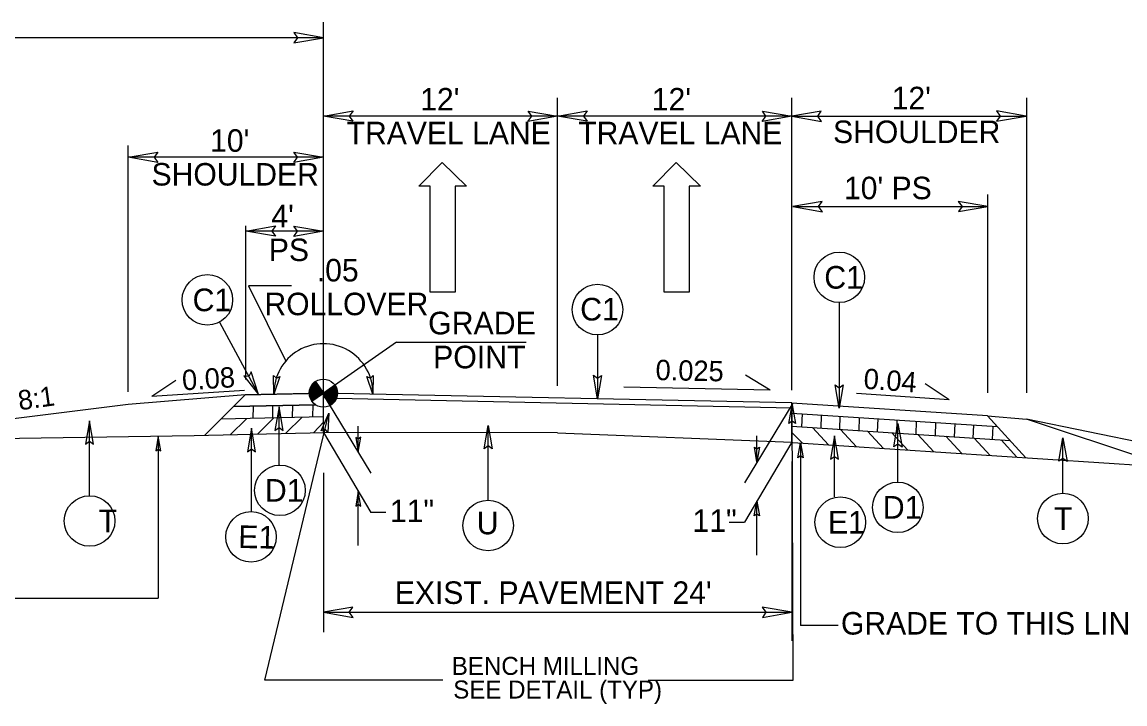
# Model space of a CAD drawing. Extents: x 2176024 to 2177225, y 75947 to 76635.
# Drawn here: x 2176290.4 to 2176346.9, y 76504.3 to 76539.2 of the extents above; entities that cross this region are included whole.
import ezdxf

# ---------------------------------------------------------------- set-up
doc = ezdxf.new("R2010")
doc.units = 0
for name, color, linetype in [('Exist XS Ground Line', 7, 'Continuous'), ('Old_Level_1', 7, 'Continuous'), ('Old_Level_11', 7, 'Continuous'), ('Old_Level_4', 7, 'Continuous'), ('Prop Dimension', 7, 'Continuous'), ('Typical Curb CELL', 7, 'Continuous'), ('Typical Grade Point Symbol CELL', 7, 'Continuous'), ('Typical Pavement Slope CELL', 7, 'Continuous'), ('Typical Pavement Slope Information CELL', 7, 'Continuous'), ('Typical Shoulder Slope CELL', 7, 'Continuous'), ('Typical Slope Point Local CELL', 7, 'Continuous'), ('Typical Terminator CELL', 7, 'Continuous'), ('Typical Text General CELL', 7, 'Continuous')]:
    doc.layers.add(name, color=color, linetype=linetype)

msp = doc.modelspace()

# ---------------------------------------------------------------- linework, layer by layer
at = {"layer": 'Exist XS Ground Line'}
for q in [(2176305.841, 76518.188), (2176329.841, 76517.688)]:
    msp.add_line((2176317.841, 76518.173), q, dxfattribs=at)
at = {"layer": 'Old_Level_1'}
for p, q in [((2176302.249, 76518.906), (2176302.258, 76519.536)), ((2176303.246, 76518.93), (2176303.255, 76519.559)), ((2176304.261, 76518.952), (2176304.27, 76519.581)), ((2176305.307, 76518.982), (2176305.316, 76519.605)), ((2176301.071, 76518.066), (2176301.898, 76518.893)), ((2176302.479, 76518.121), (2176303.284, 76518.926)), ((2176303.921, 76518.15), (2176304.748, 76518.977)), ((2176330.356, 76518.477), (2176330.38, 76519.146)), ((2176331.343, 76518.409), (2176331.367, 76519.081)), ((2176332.298, 76518.352), (2176332.322, 76519.018)), ((2176333.285, 76518.279), (2176333.309, 76518.953)), ((2176334.235, 76518.218), (2176334.259, 76518.891)), ((2176335.222, 76518.161), (2176335.246, 76518.826)), ((2176336.207, 76518.089), (2176336.232, 76518.762)), ((2176305.335, 76518.177), (2176305.861, 76518.731)), ((2176330.387, 76517.642), (2176329.841, 76518.188)), ((2176331.712, 76517.553), (2176330.893, 76518.448)), ((2176333.157, 76517.454), (2176332.339, 76518.349)), ((2176334.53, 76517.369), (2176333.723, 76518.252)), ((2176337.195, 76518.028), (2176337.219, 76518.697)), ((2176338.182, 76517.96), (2176338.206, 76518.632)), ((2176339.137, 76517.903), (2176339.161, 76518.569)), ((2176340.124, 76517.83), (2176340.149, 76518.505)), ((2176335.787, 76517.281), (2176334.96, 76518.171)), ((2176337.109, 76517.2), (2176336.3, 76518.085)), ((2176338.552, 76517.104), (2176337.732, 76518)), ((2176339.996, 76517.005), (2176339.178, 76517.9)), ((2176341.37, 76516.92), (2176340.563, 76517.803))]:
    msp.add_line(p, q, dxfattribs=at)
at = {"layer": 'Old_Level_11'}
for p, q in [((2176301.999, 76525.701), (2176303.911, 76521.845)), ((2176304.207, 76525.701), (2176301.999, 76525.701)), ((2176332.273, 76524.842), (2176332.273, 76519.427)), ((2176300.514, 76523.842), (2176302.521, 76520.134)), ((2176309.585, 76522.809), (2176305.841, 76520.203)), ((2176309.585, 76522.809), (2176316.231, 76522.809)), ((2176319.887, 76523.188), (2176319.887, 76519.91)), ((2176303.57, 76516.517), (2176303.57, 76519.495)), ((2176293.864, 76514.949), (2176293.864, 76518.791)), ((2176302.16, 76514.134), (2176302.16, 76518.403)), ((2176314.282, 76514.72), (2176314.282, 76518.55)), ((2176335.273, 76515.648), (2176335.273, 76518.644)), ((2176332.032, 76514.885), (2176332.032, 76518.018)), ((2176343.728, 76515.073), (2176343.728, 76517.914))]:
    msp.add_line(p, q, dxfattribs=at)
for points in [[(2176301.768, 76521.09), (2176302.521, 76520.134), (2176302.134, 76521.296), (2176302.02, 76521.06)], [(2176320.094, 76521.11), (2176319.887, 76519.91), (2176319.674, 76521.117), (2176319.887, 76520.964)], [(2176332.479, 76520.627), (2176332.273, 76519.427), (2176332.059, 76520.634), (2176332.273, 76520.48)], [(2176303.777, 76518.295), (2176303.57, 76519.495), (2176303.357, 76518.288), (2176303.57, 76518.442)], [(2176329.694, 76518.651), (2176329.859, 76519.611), (2176330.03, 76518.646), (2176329.859, 76518.769)], [(2176294.071, 76517.591), (2176293.864, 76518.791), (2176293.651, 76517.584), (2176293.864, 76517.737)], [(2176305.736, 76518.278), (2176306.123, 76519.172), (2176306.062, 76518.194), (2176305.925, 76518.353)], [(2176302.366, 76517.203), (2176302.16, 76518.403), (2176301.946, 76517.197), (2176302.159, 76517.35)], [(2176314.076, 76517.35), (2176314.282, 76518.55), (2176314.496, 76517.343), (2176314.282, 76517.496)], [(2176335.066, 76517.444), (2176335.273, 76518.644), (2176335.486, 76517.437), (2176335.273, 76517.591)], [(2176332.239, 76516.818), (2176332.032, 76518.018), (2176331.819, 76516.812), (2176332.032, 76516.965)], [(2176343.521, 76516.714), (2176343.728, 76517.914), (2176343.941, 76516.708), (2176343.728, 76516.861)]]:
    msp.add_lwpolyline(points, close=True, dxfattribs=at)
for centre in [(2176332.273, 76526.138), (2176299.897, 76524.982), (2176319.887, 76524.484), (2176303.616, 76515.222), (2176335.273, 76514.352), (2176293.864, 76513.653), (2176332.323, 76513.589), (2176343.728, 76513.777), (2176314.282, 76513.424), (2176302.133, 76512.838)]:
    msp.add_circle(centre, 1.296, dxfattribs=at)
msp.add_arc((2176305.841, 76520.203), 2.534, 358.8065, 181.1935, dxfattribs=at)
at = {"layer": 'Old_Level_4'}
for p, q in [((2176310.727, 76530.807), (2176311.929, 76532.029)), ((2176311.929, 76532.029), (2176313.171, 76530.807)), ((2176322.717, 76530.807), (2176323.92, 76532.029)), ((2176323.92, 76532.029), (2176325.162, 76530.807)), ((2176311.309, 76530.807), (2176310.727, 76530.807)), ((2176311.309, 76525.375), (2176311.309, 76530.807)), ((2176313.171, 76530.807), (2176312.589, 76530.807)), ((2176312.589, 76530.807), (2176312.589, 76525.375)), ((2176323.299, 76530.807), (2176322.717, 76530.807)), ((2176323.299, 76525.375), (2176323.299, 76530.807)), ((2176325.162, 76530.807), (2176324.58, 76530.807)), ((2176324.58, 76530.807), (2176324.58, 76525.375)), ((2176312.589, 76525.375), (2176311.309, 76525.375)), ((2176324.58, 76525.375), (2176323.299, 76525.375))]:
    msp.add_line(p, q, dxfattribs=at)
at = {"layer": 'Prop Dimension'}
for p, q in [((2176305.841, 76520.203), (2176305.841, 76539.219)), ((2176305.841, 76538.41), (2176245.841, 76538.41)), ((2176317.841, 76520.58), (2176317.841, 76535.335)), ((2176329.841, 76520.352), (2176329.841, 76535.335)), ((2176341.886, 76520.213), (2176341.886, 76535.335)), ((2176317.841, 76534.398), (2176305.841, 76534.398)), ((2176329.841, 76534.398), (2176317.841, 76534.398)), ((2176329.841, 76534.398), (2176341.841, 76534.398)), ((2176295.844, 76520.274), (2176295.844, 76532.899)), ((2176305.844, 76532.29), (2176295.844, 76532.29)), ((2176339.886, 76520.213), (2176339.886, 76530.38)), ((2176329.886, 76529.763), (2176339.886, 76529.763)), ((2176301.874, 76520.909), (2176301.874, 76528.783)), ((2176305.844, 76528.5), (2176301.874, 76528.5)), ((2176305.796, 76520.189), (2176308.266, 76516.107)), ((2176329.886, 76519.689), (2176327.416, 76515.607)), ((2176329.903, 76505.489), (2176329.859, 76519.611)), ((2176302.847, 76505.489), (2176306.123, 76519.172)), ((2176305.841, 76518.188), (2176308.266, 76514.094)), ((2176307.629, 76517.183), (2176307.629, 76518.511)), ((2176297.385, 76517.999), (2176297.385, 76509.694)), ((2176329.841, 76517.688), (2176327.416, 76513.594)), ((2176328.052, 76516.683), (2176328.052, 76518.011)), ((2176330.285, 76517.649), (2176330.285, 76508.293)), ((2176329.841, 76516.693), (2176329.841, 76507.51)), ((2176305.841, 76516.113), (2176305.841, 76507.95)), ((2176307.629, 76512.393), (2176307.629, 76515.169)), ((2176328.052, 76511.893), (2176328.052, 76514.669)), ((2176309.046, 76514.094), (2176308.266, 76514.094)), ((2176326.636, 76513.594), (2176327.416, 76513.594)), ((2176284.475, 76509.694), (2176297.385, 76509.694)), ((2176305.841, 76508.975), (2176329.841, 76508.975)), ((2176332.219, 76508.293), (2176330.285, 76508.293)), ((2176311.958, 76505.489), (2176302.847, 76505.489)), ((2176322.488, 76505.489), (2176329.903, 76505.489))]:
    msp.add_line(p, q, dxfattribs=at)
at = {"layer": 'Typical Curb CELL'}
for p, q in [((2176305.841, 76518.188), (2176305.841, 76520.203)), ((2176329.841, 76517.688), (2176329.841, 76519.703))]:
    msp.add_line(p, q, dxfattribs=at)
at = {"layer": 'Typical Grade Point Symbol CELL'}
for p, q in [((2176305.429, 76520.794), (2176305.841, 76520.203)), ((2176305.841, 76520.203), (2176306.432, 76520.615)), ((2176305.248, 76519.792), (2176305.841, 76520.203)), ((2176305.841, 76520.203), (2176305.248, 76519.792)), ((2176306.253, 76519.611), (2176305.841, 76520.203))]:
    msp.add_line(p, q, dxfattribs=at)
for points in [[(2176305.596, 76520.555), (2176305.12, 76520.224)], [(2176305.604, 76520.543), (2176305.12, 76520.207)], [(2176305.612, 76520.531), (2176305.12, 76520.189)], [(2176305.587, 76520.567), (2176305.121, 76520.242)], [(2176305.62, 76520.52), (2176305.121, 76520.172)], [(2176305.629, 76520.508), (2176305.121, 76520.155)], [(2176305.579, 76520.579), (2176305.122, 76520.26)], [(2176305.637, 76520.496), (2176305.123, 76520.138)], [(2176305.571, 76520.591), (2176305.124, 76520.28)], [(2176305.645, 76520.484), (2176305.124, 76520.122)], [(2176305.563, 76520.602), (2176305.126, 76520.299)], [(2176305.653, 76520.472), (2176305.126, 76520.105)], [(2176305.554, 76520.614), (2176305.128, 76520.318)], [(2176305.661, 76520.46), (2176305.129, 76520.09)], [(2176305.546, 76520.626), (2176305.132, 76520.338)], [(2176305.67, 76520.449), (2176305.132, 76520.074)], [(2176305.538, 76520.638), (2176305.137, 76520.359)], [(2176305.53, 76520.65), (2176305.142, 76520.38)], [(2176305.521, 76520.662), (2176305.148, 76520.402)], [(2176305.513, 76520.673), (2176305.154, 76520.424)], [(2176305.505, 76520.685), (2176305.162, 76520.446)], [(2176305.497, 76520.697), (2176305.171, 76520.47)], [(2176305.489, 76520.709), (2176305.181, 76520.495)], [(2176305.48, 76520.721), (2176305.194, 76520.521)], [(2176305.472, 76520.733), (2176305.208, 76520.549)], [(2176305.464, 76520.744), (2176305.225, 76520.578)], [(2176305.456, 76520.756), (2176305.244, 76520.609)], [(2176305.447, 76520.768), (2176305.271, 76520.646)], [(2176305.439, 76520.78), (2176305.305, 76520.687)], [(2176305.431, 76520.792), (2176305.366, 76520.747)], [(2176306.436, 76520.609), (2176306.436, 76520.609), (2176305.844, 76520.197)], [(2176306.444, 76520.597), (2176305.853, 76520.186)], [(2176306.451, 76520.585), (2176305.861, 76520.174)], [(2176306.46, 76520.573), (2176305.869, 76520.162)], [(2176306.466, 76520.56), (2176305.877, 76520.15)], [(2176306.473, 76520.547), (2176305.886, 76520.138)], [(2176306.48, 76520.535), (2176305.894, 76520.126)], [(2176306.487, 76520.522), (2176305.902, 76520.115)], [(2176306.494, 76520.509), (2176305.91, 76520.103)], [(2176306.5, 76520.495), (2176305.919, 76520.091)], [(2176306.505, 76520.482), (2176305.927, 76520.079)], [(2176306.511, 76520.468), (2176305.935, 76520.067)], [(2176306.517, 76520.454), (2176305.943, 76520.055)], [(2176305.678, 76520.437), (2176305.135, 76520.059)], [(2176305.686, 76520.425), (2176305.138, 76520.043)], [(2176305.694, 76520.413), (2176305.141, 76520.028)], [(2176305.703, 76520.401), (2176305.145, 76520.013)], [(2176305.711, 76520.389), (2176305.149, 76519.999)], [(2176305.719, 76520.378), (2176305.154, 76519.984)], [(2176305.727, 76520.366), (2176305.159, 76519.971)], [(2176305.736, 76520.354), (2176305.164, 76519.956)], [(2176305.744, 76520.342), (2176305.169, 76519.942)], [(2176305.752, 76520.33), (2176305.175, 76519.929)], [(2176305.76, 76520.318), (2176305.18, 76519.915)], [(2176305.769, 76520.307), (2176305.186, 76519.901)], [(2176305.777, 76520.295), (2176305.193, 76519.889)], [(2176305.785, 76520.283), (2176305.199, 76519.875)], [(2176305.793, 76520.271), (2176305.206, 76519.862)], [(2176305.801, 76520.259), (2176305.212, 76519.849)], [(2176305.81, 76520.247), (2176305.219, 76519.837)], [(2176305.818, 76520.236), (2176305.228, 76519.825)], [(2176305.826, 76520.224), (2176305.235, 76519.812)], [(2176305.834, 76520.212), (2176305.243, 76519.8), (2176305.243, 76519.8)], [(2176306.521, 76520.44), (2176305.952, 76520.044)], [(2176306.526, 76520.426), (2176305.96, 76520.032)], [(2176306.531, 76520.412), (2176305.968, 76520.02)], [(2176306.535, 76520.397), (2176305.976, 76520.008)], [(2176306.539, 76520.382), (2176305.984, 76519.996)], [(2176306.542, 76520.367), (2176305.993, 76519.984)], [(2176306.545, 76520.351), (2176306.001, 76519.973)], [(2176306.548, 76520.336), (2176306.009, 76519.961)], [(2176306.551, 76520.32), (2176306.017, 76519.949)], [(2176306.554, 76520.305), (2176306.026, 76519.937)], [(2176306.556, 76520.289), (2176306.034, 76519.925)], [(2176306.558, 76520.272), (2176306.042, 76519.914)], [(2176306.559, 76520.256), (2176306.05, 76519.902)], [(2176306.561, 76520.239), (2176306.059, 76519.89)], [(2176306.561, 76520.222), (2176306.067, 76519.878)], [(2176306.562, 76520.205), (2176306.075, 76519.866)], [(2176306.561, 76520.186), (2176306.083, 76519.854)], [(2176306.561, 76520.169), (2176306.092, 76519.842)], [(2176306.56, 76520.151), (2176306.1, 76519.831)], [(2176306.558, 76520.132), (2176306.108, 76519.819)], [(2176306.555, 76520.113), (2176306.116, 76519.807)], [(2176306.553, 76520.093), (2176306.124, 76519.795)], [(2176306.55, 76520.073), (2176306.133, 76519.783)], [(2176306.546, 76520.053), (2176306.141, 76519.771)], [(2176306.541, 76520.032), (2176306.149, 76519.76)], [(2176306.535, 76520.01), (2176306.157, 76519.748)], [(2176306.529, 76519.989), (2176306.166, 76519.736)], [(2176306.521, 76519.966), (2176306.174, 76519.724)], [(2176306.512, 76519.942), (2176306.182, 76519.712)], [(2176306.502, 76519.917), (2176306.19, 76519.7)], [(2176306.491, 76519.892), (2176306.199, 76519.689)], [(2176306.478, 76519.865), (2176306.207, 76519.677)], [(2176306.461, 76519.836), (2176306.215, 76519.665)], [(2176306.442, 76519.805), (2176306.223, 76519.653)], [(2176306.417, 76519.77), (2176306.232, 76519.641)], [(2176306.384, 76519.73), (2176306.24, 76519.629)], [(2176306.332, 76519.676), (2176306.248, 76519.618)]]:
    msp.add_lwpolyline(points, dxfattribs=at)
msp.add_circle((2176305.841, 76520.204), 0.721, dxfattribs=at)
for start, end in [(124.8249, 214.8249), (304.8249, 34.8249)]:
    msp.add_arc((2176305.841, 76520.204), 0.721, start, end, dxfattribs=at)
at = {"layer": 'Typical Pavement Slope CELL'}
for p, q in [((2176301.842, 76520.12), (2176299.763, 76518.052)), ((2176305.841, 76520.203), (2176305.841, 76519.953)), ((2176306.511, 76519.939), (2176329.841, 76519.453)), ((2176339.866, 76519.035), (2176329.841, 76519.692)), ((2176329.841, 76519.181), (2176340.367, 76518.49)), ((2176339.866, 76519.035), (2176341.838, 76516.891)), ((2176368.874, 76513.313), (2176341.866, 76518.875)), ((2176299.228, 76518.04), (2176305.891, 76518.189)), ((2176329.841, 76518.51), (2176341.023, 76517.777)), ((2176280.941, 76517.752), (2176299.228, 76518.04)), ((2176329.886, 76517.675), (2176356.018, 76515.96))]:
    msp.add_line(p, q, dxfattribs=at)
at = {"layer": 'Typical Pavement Slope Information CELL'}
for p, q in [((2176328.733, 76520.356), (2176327.472, 76521.118)), ((2176297.057, 76520.05), (2176298.281, 76520.869)), ((2176328.733, 76520.356), (2176321.227, 76520.506)), ((2176337.902, 76519.86), (2176336.679, 76520.683)), ((2176297.057, 76520.05), (2176301.803, 76520.364)), ((2176337.902, 76519.86), (2176333.156, 76520.187))]:
    msp.add_line(p, q, dxfattribs=at)
at = {"layer": 'Typical Shoulder Slope CELL'}
for p, q in [((2176301.842, 76520.12), (2176295.842, 76519.615)), ((2176295.842, 76519.615), (2176280.941, 76517.752)), ((2176305.435, 76519.607), (2176301.232, 76519.513)), ((2176305.871, 76518.995), (2176300.592, 76518.877)), ((2176339.866, 76519.035), (2176341.866, 76518.875)), ((2176368.874, 76509.872), (2176341.866, 76518.875))]:
    msp.add_line(p, q, dxfattribs=at)
at = {"layer": 'Typical Slope Point Local CELL'}
for p, q in [((2176301.842, 76520.12), (2176301.232, 76519.513)), ((2176301.842, 76520.12), (2176305.841, 76520.203)), ((2176305.12, 76520.188), (2176301.842, 76520.12)), ((2176305.121, 76520.155), (2176305.121, 76520.155)), ((2176305.126, 76520.105), (2176305.126, 76520.106)), ((2176305.141, 76520.028), (2176305.141, 76520.028)), ((2176305.145, 76520.013), (2176305.145, 76520.013)), ((2176305.154, 76519.984), (2176305.154, 76519.984)), ((2176305.186, 76519.901), (2176305.186, 76519.901)), ((2176306.511, 76519.939), (2176329.841, 76519.453)), ((2176306.521, 76519.966), (2176306.521, 76519.966)), ((2176306.529, 76519.989), (2176306.529, 76519.988)), ((2176306.541, 76520.032), (2176306.541, 76520.032)), ((2176306.546, 76520.053), (2176306.545, 76520.053)), ((2176306.55, 76520.073), (2176306.55, 76520.073)), ((2176306.553, 76520.093), (2176306.553, 76520.093)), ((2176306.56, 76520.151), (2176306.559, 76520.15)), ((2176329.841, 76519.703), (2176306.561, 76520.188)), ((2176306.561, 76520.169), (2176306.561, 76520.169)), ((2176301.232, 76519.513), (2176305.435, 76519.607)), ((2176305.199, 76519.875), (2176305.199, 76519.875)), ((2176305.206, 76519.862), (2176305.206, 76519.862)), ((2176305.212, 76519.849), (2176305.213, 76519.849)), ((2176305.219, 76519.837), (2176305.22, 76519.837)), ((2176305.235, 76519.812), (2176305.235, 76519.812)), ((2176305.243, 76519.8), (2176305.243, 76519.8)), ((2176305.248, 76519.792), (2176305.248, 76519.792)), ((2176329.841, 76519.453), (2176329.841, 76519.703)), ((2176339.866, 76519.035), (2176329.841, 76519.692)), ((2176329.841, 76519.692), (2176329.841, 76519.181)), ((2176329.841, 76519.181), (2176340.367, 76518.49)), ((2176340.367, 76518.49), (2176339.866, 76519.035))]:
    msp.add_line(p, q, dxfattribs=at)
for points in [[(2176305.121, 76520.155), (2176305.121, 76520.155)], [(2176305.126, 76520.105), (2176305.126, 76520.105)], [(2176305.141, 76520.028), (2176305.141, 76520.028)], [(2176305.145, 76520.013), (2176305.145, 76520.013)], [(2176305.154, 76519.984), (2176305.154, 76519.984)], [(2176305.186, 76519.901), (2176305.186, 76519.901)], [(2176306.521, 76519.966), (2176306.521, 76519.966)], [(2176306.529, 76519.989), (2176306.529, 76519.989)], [(2176306.541, 76520.032), (2176306.541, 76520.032)], [(2176306.546, 76520.053), (2176306.546, 76520.053)], [(2176306.55, 76520.073), (2176306.55, 76520.073)], [(2176306.553, 76520.094), (2176306.553, 76520.093)], [(2176306.559, 76520.151), (2176306.56, 76520.151)], [(2176306.561, 76520.169), (2176306.561, 76520.169)], [(2176305.199, 76519.875), (2176305.199, 76519.875)], [(2176305.206, 76519.862), (2176305.206, 76519.862)], [(2176305.213, 76519.849), (2176305.212, 76519.849)], [(2176305.22, 76519.837), (2176305.219, 76519.837)], [(2176305.235, 76519.812), (2176305.235, 76519.812)], [(2176305.243, 76519.8), (2176305.243, 76519.8)], [(2176305.249, 76519.792), (2176305.248, 76519.792)]]:
    msp.add_lwpolyline(points, dxfattribs=at)
for start, end in [(181.2548, 182.5146), (182.5146, 183.8761), (183.8895, 185.2021), (185.2021, 187.8094), (187.8245, 189.0767), (189.0767, 191.5882), (191.5882, 192.8361), (192.8361, 194.0754), (194.0907, 195.2968), (195.2976, 196.5055), (196.5055, 197.7127), (197.7154, 201.2689), (201.2689, 204.7878), (204.7881, 205.9405), (205.9405, 207.109), (338.4481, 340.731), (340.7368, 342.6429), (342.646, 346.2404), (346.2648, 347.9455), (347.9775, 349.598), (349.5984, 351.2038), (351.2196, 355.7778), (355.8127, 357.2394), (358.6425, 358.745), (357.2652, 358.6425), (207.1121, 208.2646), (208.2653, 209.4175), (209.4186, 210.5682), (210.5718, 211.7158), (211.7158, 212.8649), (212.8666, 214.0118), (214.0122, 214.7719), (214.8249, 235.8001)]:
    msp.add_arc((2176305.841, 76520.204), 0.721, start, end, dxfattribs=at)
at = {"layer": 'Typical Terminator CELL'}
for points in [[(2176304.331, 76538.15), (2176305.841, 76538.41), (2176304.323, 76538.678), (2176304.516, 76538.41)], [(2176307.35, 76534.138), (2176305.841, 76534.398), (2176307.359, 76534.667), (2176307.166, 76534.398)], [(2176316.331, 76534.658), (2176317.841, 76534.398), (2176316.323, 76534.13), (2176316.516, 76534.398)], [(2176319.35, 76534.138), (2176317.841, 76534.398), (2176319.359, 76534.667), (2176319.166, 76534.398)], [(2176328.331, 76534.658), (2176329.841, 76534.398), (2176328.323, 76534.13), (2176328.516, 76534.398)], [(2176331.35, 76534.658), (2176329.841, 76534.398), (2176331.359, 76534.13), (2176331.166, 76534.398)], [(2176340.331, 76534.138), (2176341.841, 76534.398), (2176340.323, 76534.667), (2176340.516, 76534.398)], [(2176297.354, 76532.03), (2176295.844, 76532.29), (2176297.362, 76532.558), (2176297.169, 76532.29)], [(2176304.334, 76532.55), (2176305.844, 76532.29), (2176304.326, 76532.022), (2176304.519, 76532.29)], [(2176331.395, 76530.023), (2176329.886, 76529.763), (2176331.404, 76529.495), (2176331.211, 76529.763)], [(2176338.376, 76529.503), (2176339.886, 76529.763), (2176338.368, 76530.031), (2176338.561, 76529.763)], [(2176303.384, 76528.24), (2176301.874, 76528.5), (2176303.392, 76528.769), (2176303.199, 76528.5)], [(2176304.334, 76528.76), (2176305.844, 76528.5), (2176304.326, 76528.232), (2176304.519, 76528.5)], [(2176303.609, 76521.052), (2176303.307, 76520.15), (2176303.286, 76521.107), (2176303.432, 76520.963)], [(2176308.397, 76521.101), (2176308.374, 76520.15), (2176308.072, 76521.058), (2176308.254, 76520.964)], [(2176297.515, 76517.244), (2176297.385, 76517.999), (2176297.251, 76517.24), (2176297.385, 76517.336)], [(2176307.497, 76517.937), (2176307.629, 76517.183), (2176307.761, 76517.942), (2176307.627, 76517.845)], [(2176330.155, 76516.894), (2176330.285, 76517.649), (2176330.419, 76516.89), (2176330.285, 76516.986)], [(2176328.185, 76517.437), (2176328.052, 76516.683), (2176327.921, 76517.442), (2176328.054, 76517.345)], [(2176307.761, 76514.415), (2176307.629, 76515.169), (2176307.497, 76514.41), (2176307.631, 76514.506)], [(2176327.92, 76513.915), (2176328.052, 76514.669), (2176328.184, 76513.91), (2176328.05, 76514.006)], [(2176307.35, 76509.235), (2176305.841, 76508.975), (2176307.359, 76508.707), (2176307.166, 76508.975)], [(2176328.331, 76508.715), (2176329.841, 76508.975), (2176328.323, 76509.244), (2176328.516, 76508.975)]]:
    msp.add_lwpolyline(points, close=True, dxfattribs=at)

# ---------------------------------------------------------------- texts
at = {"layer": 'Old_Level_11'}
for s, rotation, p in [('C1', 0.0003, (2176331.504, 76525.558)), ('C1', 0.0003, (2176299.141, 76524.402)), ('C1', 0.0003, (2176318.998, 76523.926)), ('GRADE', 359.9998, (2176311.208, 76523.214)), ('POINT', 359.9998, (2176311.461, 76521.474)), ('D1', 0.0003, (2176302.843, 76514.642)), ('D1', 0.0003, (2176334.5, 76513.772)), ('T', 0.0003, (2176294.321, 76513.073)), ('T', 359.9997, (2176343.271, 76513.197)), ('U', 0.0003, (2176313.696, 76512.97)), ('E1', 0.0003, (2176331.694, 76513.009)), ('E1', 358.8249, (2176301.472, 76512.272))]:
    msp.add_text(s, height=1.16, rotation=rotation, dxfattribs=at).set_placement(p)
for p in [(2176309.25, 76513.593), (2176324.754, 76513.093)]:
    msp.add_text('11"', height=1.1533, dxfattribs=at).set_placement(p)
at = {"layer": 'Typical Pavement Slope Information CELL'}
for s, rotation, p in [('0.025', 358.8543, (2176322.853, 76520.874)), ('0.08', 3.5795, (2176298.633, 76520.342)), ('0.04', 355.7342, (2176333.49, 76520.435))]:
    msp.add_text(s, height=1.0429, rotation=rotation, dxfattribs=at).set_placement(p)
at = {"layer": 'Typical Slope Point Local CELL'}
msp.add_text('8:1', height=1.0064, rotation=8.0589, dxfattribs=at).set_placement((2176290.272, 76519.32))
at = {"layer": 'Typical Text General CELL'}
for s, height, p in [("12' ", 1.1533, (2176310.803, 76534.687)), ("12' ", 1.1533, (2176322.668, 76534.687)), ("12' ", 1.1533, (2176334.956, 76534.749)), ('TRAVEL LANE', 1.15334, (2176307.033, 76532.957)), ('TRAVEL LANE', 1.15334, (2176318.899, 76532.957)), ('SHOULDER', 1.1533, (2176331.954, 76533.019)), ("10'", 1.1533, (2176300.039, 76532.571)), ('SHOULDER', 1.1533, (2176297.038, 76530.841)), ("10' PS", 1.1533, (2176332.513, 76530.14)), ("4'", 1.1533, (2176303.176, 76528.701)), ('PS', 1.1533, (2176303.047, 76526.971)), ("EXIST. PAVEMENT 24'", 1.15334, (2176309.498, 76509.403)), ('GRADE TO THIS LINE', 1.15334, (2176332.358, 76507.833)), ('BENCH MILLING', 0.92267, (2176312.42, 76505.765)), ('SEE DETAIL (TYP)', 0.92267, (2176312.495, 76504.555))]:
    msp.add_text(s, height=height, dxfattribs=at).set_placement(p)
for s, p in [('.05', (2176305.505, 76525.927)), ('ROLLOVER', (2176302.82, 76524.197))]:
    msp.add_text(s, height=1.1533, rotation=360, dxfattribs=at).set_placement(p)

doc.saveas('drawing.dxf')
